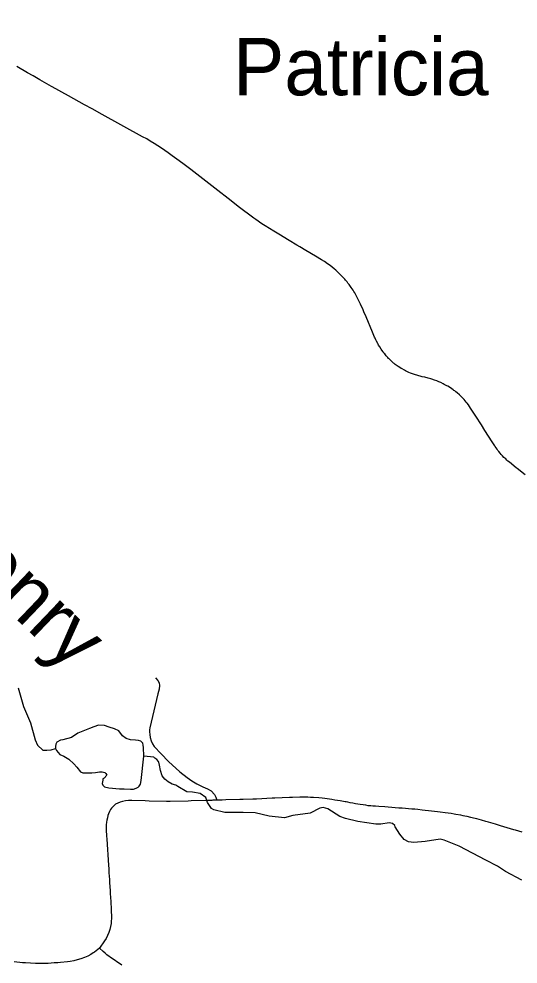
# Model space of a CAD drawing. Extents: x -19 to 366, y -4 to 359.
# Drawn here: x 144.78 to 145.477, y 188.183 to 189.502 of the extents above; entities that cross this region are included whole.
import ezdxf

# ---------------------------------------------------------------- set-up
doc = ezdxf.new("R2010")
doc.units = 0
for name, color, linetype in [('R_ROW', 7, 'Continuous'), ('R_Temp Easement', 7, 'Continuous'), ('Sheet Fence', 7, 'Continuous')]:
    doc.layers.add(name, color=color, linetype=linetype)

msp = doc.modelspace()

# ---------------------------------------------------------------- linework, layer by layer
at = {"layer": 'R_ROW'}
for points in [[(145.2818, 189.0469), (145.2811, 189.0482), (145.2805, 189.0493), (145.2789, 189.0523), (145.278, 189.0543), (145.2771, 189.0563), (145.2762, 189.0581), (145.2734, 189.0649), (145.2643, 189.0863), (145.2613, 189.0932), (145.2601, 189.096), (145.2566, 189.1038), (145.2543, 189.1087), (145.2534, 189.1107), (145.251, 189.1152), (145.2501, 189.1168), (145.2485, 189.1197), (145.2474, 189.1215), (145.2461, 189.1235), (145.2449, 189.1254), (145.2436, 189.1273), (145.2415, 189.1302), (145.2405, 189.1316), (145.239, 189.1334), (145.2378, 189.1349), (145.2357, 189.1374), (145.2345, 189.1389), (145.2314, 189.1423), (145.2306, 189.1432), (145.2273, 189.1464), (145.2264, 189.1473), (145.2243, 189.1493), (145.2221, 189.1513), (145.2197, 189.1534), (145.2169, 189.1556), (145.2142, 189.1577), (145.2106, 189.1603), (145.2062, 189.1633), (145.2019, 189.166), (145.1935, 189.1711), (145.1803, 189.179), (145.1719, 189.1839), (145.1676, 189.1865), (145.1568, 189.193), (145.1426, 189.2015), (145.1355, 189.2058), (145.1233, 189.2133), (145.1189, 189.2162), (145.1105, 189.2219), (145.1074, 189.2241), (145.1038, 189.2267), (145.1002, 189.2294), (145.0934, 189.2346), (145.0859, 189.2404), (145.076, 189.2481), (145.0531, 189.2658), (145.0195, 189.2918), (145.0105, 189.2988), (145.0036, 189.3041), (144.9938, 189.3111), (144.988, 189.3153), (144.9833, 189.3186), (144.9785, 189.3218), (144.9737, 189.3249), (144.9685, 189.3281), (144.963, 189.3314), (144.958, 189.3345), (144.9524, 189.3376), (144.8961, 189.3687), (144.8817, 189.3765), (144.8712, 189.3823), (144.8489, 189.3945), (144.8394, 189.3998), (144.8312, 189.4044), (144.825, 189.4078), (144.809, 189.417), (144.7997, 189.4224), (144.7917, 189.4269), (144.7767, 189.4356)], [(145.4866, 188.8658), (145.4754, 188.8745), (145.4739, 188.8757), (145.4644, 188.8833), (145.4623, 188.8851), (145.4607, 188.8865), (145.4592, 188.888), (145.4582, 188.8889), (145.4568, 188.8902), (145.4547, 188.8924), (145.453, 188.8943), (145.4514, 188.8961), (145.4495, 188.8985), (145.4484, 188.9), (145.4472, 188.9017), (145.4446, 188.9054), (145.4439, 188.9064), (145.4404, 188.9118), (145.4303, 188.9276), (145.4253, 188.9354), (145.4174, 188.9478), (145.4102, 188.9589), (145.4071, 188.9633), (145.4052, 188.9659), (145.404, 188.9674), (145.4026, 188.9691), (145.4011, 188.9708), (145.3997, 188.9723), (145.3985, 188.9736), (145.396, 188.9761), (145.3946, 188.9774), (145.3913, 188.9803), (145.3894, 188.9818), (145.3881, 188.9829), (145.387, 188.9837), (145.386, 188.9844), (145.3823, 188.987), (145.3782, 188.9895), (145.3772, 188.9901), (145.3735, 188.9921), (145.372, 188.9929), (145.3686, 188.9945), (145.3659, 188.9957), (145.3631, 188.9968), (145.3599, 188.998), (145.3583, 188.9985), (145.3573, 188.9988), (145.3549, 188.9996), (145.3511, 189.0006), (145.3463, 189.0019), (145.3426, 189.0028), (145.3412, 189.0032), (145.3321, 189.0058), (145.3291, 189.0067), (145.3261, 189.0078), (145.3238, 189.0088), (145.3223, 189.0095), (145.3195, 189.0109), (145.3178, 189.0117), (145.3146, 189.0135), (145.3132, 189.0144), (145.3102, 189.0163), (145.3089, 189.0171), (145.3078, 189.0179), (145.3065, 189.0189), (145.3051, 189.0199), (145.3036, 189.0211), (145.3027, 189.0218), (145.3008, 189.0235), (145.2987, 189.0254), (145.2978, 189.0262), (145.2965, 189.0275), (145.2958, 189.0282), (145.2946, 189.0295), (145.2924, 189.0319), (145.2903, 189.0345), (145.2892, 189.0358), (145.2881, 189.0373), (145.2864, 189.0397), (145.2853, 189.0413), (145.2833, 189.0444), (145.2818, 189.0469)], [(144.9705, 188.5826), (144.9738, 188.5787), (144.9755, 188.5754), (144.9761, 188.5717), (144.9754, 188.5669), (144.9738, 188.5604), (144.9626, 188.5128), (144.9621, 188.5099), (144.962, 188.5072), (144.9622, 188.5034), (144.9628, 188.4994), (144.9641, 188.4949), (144.9661, 188.4904), (144.9687, 188.4869), (144.9783, 188.4766), (144.9885, 188.466), (145.0042, 188.4514), (145.0145, 188.4433), (145.021, 188.4387), (145.0282, 188.4347), (145.0366, 188.4307), (145.0431, 188.4278), (145.048, 188.4248), (145.0527, 188.4199), (145.0545, 188.416), (145.0558, 188.4119)], [(145.0558, 188.4119), (145.0503, 188.4117), (145.0491, 188.4116), (145.0426, 188.4114), (145.0202, 188.4108), (145.0159, 188.4106), (144.9907, 188.4102), (144.9858, 188.4102), (144.9615, 188.4106), (144.956, 188.4108), (144.9374, 188.4112), (144.9327, 188.4113), (144.9285, 188.4109), (144.9244, 188.4101), (144.9208, 188.4091), (144.9178, 188.4079), (144.9147, 188.4062), (144.9126, 188.4045), (144.9109, 188.4028), (144.9091, 188.4007), (144.9077, 188.3988), (144.9061, 188.396), (144.9047, 188.3928), (144.9038, 188.3903), (144.9031, 188.3873), (144.9025, 188.3838), (144.9021, 188.3811), (144.9016, 188.3776), (144.9016, 188.3742), (144.9016, 188.3699), (144.9019, 188.3622), (144.9023, 188.3573), (144.9048, 188.3211), (144.9051, 188.316), (144.9054, 188.3106), (144.9057, 188.3058), (144.906, 188.301), (144.9063, 188.2967), (144.9069, 188.2857), (144.9072, 188.2817), (144.9079, 188.2705), (144.9081, 188.2677)], [(145.2561, 188.4058), (145.2494, 188.4069), (145.2456, 188.4077), (145.2419, 188.4084), (145.2389, 188.409), (145.2366, 188.4094), (145.2353, 188.4097), (145.2326, 188.4101), (145.2279, 188.4109), (145.2207, 188.412), (145.2166, 188.4127), (145.2069, 188.4141), (145.2029, 188.4146), (145.1985, 188.4151), (145.191, 188.4156), (145.1868, 188.4158), (145.1832, 188.4159), (145.1788, 188.416), (145.175, 188.416), (145.1716, 188.4159), (145.1617, 188.4157), (145.1572, 188.4155), (145.137, 188.4146), (145.1334, 188.4145), (145.1115, 188.4135), (145.1064, 188.4133), (145.0927, 188.4129), (145.088, 188.4127), (145.0685, 188.4122), (145.0634, 188.4121), (145.0558, 188.4119)], [(145.482, 188.3671), (145.4729, 188.3699), (145.4706, 188.3706), (145.4521, 188.3763), (145.4478, 188.3776), (145.4449, 188.3785), (145.4351, 188.3814), (145.4317, 188.3823), (145.4255, 188.384), (145.4224, 188.3848), (145.4189, 188.3857), (145.4141, 188.3868), (145.4105, 188.3877), (145.4052, 188.389), (145.4022, 188.3897), (145.3998, 188.3902), (145.3967, 188.3908), (145.3896, 188.3921), (145.3873, 188.3925), (145.3832, 188.3931), (145.3789, 188.3938), (145.3747, 188.3944), (145.3676, 188.3953), (145.364, 188.3958), (145.3598, 188.3963), (145.3556, 188.3967), (145.3424, 188.3981), (145.3364, 188.3987), (145.3322, 188.3991), (145.328, 188.3995), (145.3148, 188.4005), (145.31, 188.4009), (145.2952, 188.402), (145.2904, 188.4024), (145.2821, 188.403), (145.2773, 188.4033), (145.2738, 188.4036), (145.2709, 188.4039), (145.2674, 188.4042), (145.2638, 188.4047), (145.2602, 188.4052), (145.2561, 188.4058)], [(144.9081, 188.2677), (144.9084, 188.2621), (144.9085, 188.2604), (144.9086, 188.2557), (144.9088, 188.2514), (144.9089, 188.247), (144.9086, 188.2431), (144.9083, 188.2397), (144.9075, 188.2357), (144.9065, 188.2315), (144.9051, 188.2271), (144.9033, 188.2229), (144.9013, 188.2189), (144.8992, 188.2155), (144.8921, 188.2056)], [(144.8921, 188.2056), (144.8853, 188.1999), (144.8835, 188.1987), (144.8799, 188.1966), (144.8758, 188.1944), (144.871, 188.1922), (144.8661, 188.1904), (144.8612, 188.1889), (144.8562, 188.1877), (144.8514, 188.1869), (144.8475, 188.1864), (144.8377, 188.1854), (144.8341, 188.185), (144.8291, 188.1847), (144.8249, 188.1844), (144.8205, 188.1842), (144.816, 188.1841), (144.8112, 188.184), (144.8069, 188.184), (144.8026, 188.184), (144.7889, 188.1847), (144.7847, 188.1851), (144.7732, 188.1864)], [(144.9232, 188.1818), (144.907, 188.1928), (144.9065, 188.1932), (144.9055, 188.1939), (144.9025, 188.1961), (144.8999, 188.1982), (144.8973, 188.2005), (144.8921, 188.2056)]]:
    msp.add_lwpolyline(points, dxfattribs=at)
at = {"layer": 'R_Temp Easement'}
for points in [[(144.7787, 188.5684), (144.786, 188.5426), (144.7958, 188.5196), (144.8023, 188.4959), (144.8057, 188.4886), (144.813, 188.4818)], [(144.9541, 188.4735), (144.9538, 188.4853), (144.9533, 188.4887), (144.9526, 188.4914), (144.9498, 188.4941), (144.9464, 188.4951), (144.9426, 188.4954), (144.9356, 188.4961), (144.9294, 188.4981), (144.9243, 188.5018), (144.919, 188.5085), (144.9129, 188.5113), (144.9056, 188.5139), (144.8992, 188.516), (144.8908, 188.5165), (144.8844, 188.5143), (144.8782, 188.512), (144.862, 188.5055), (144.8532, 188.4992), (144.8408, 188.496), (144.8379, 188.4955), (144.8328, 188.4929), (144.8314, 188.4899), (144.8307, 188.4869), (144.8307, 188.4838), (144.8323, 188.4811), (144.837, 188.4757), (144.8422, 188.4732), (144.8492, 188.4692), (144.8565, 188.4628), (144.8607, 188.4578), (144.8654, 188.4516), (144.8689, 188.4502), (144.875, 188.4498), (144.8813, 188.45), (144.8864, 188.4503), (144.8923, 188.4515), (144.8961, 188.4512), (144.8997, 188.4504), (144.9012, 188.4491), (144.9022, 188.4466), (144.8986, 188.4427), (144.8968, 188.4417), (144.8966, 188.44), (144.896, 188.4353), (144.8969, 188.433), (144.8993, 188.4307), (144.905, 188.4289), (144.9203, 188.4276), (144.9264, 188.4275), (144.9355, 188.4273), (144.9396, 188.4272), (144.9434, 188.4285), (144.9463, 188.43), (144.9477, 188.4315), (144.9494, 188.4343), (144.9501, 188.4392), (144.9541, 188.4735)], [(144.813, 188.4818), (144.8187, 188.4816), (144.8246, 188.4822), (144.8307, 188.4838)], [(145.0141, 188.4236), (145.0017, 188.431), (144.9985, 188.4326), (144.9936, 188.4344), (144.9882, 188.4375), (144.9833, 188.4412), (144.9798, 188.4457), (144.9773, 188.4533), (144.9757, 188.4609), (144.9752, 188.4651), (144.9747, 188.4657), (144.9721, 188.4688), (144.9695, 188.4707), (144.968, 188.4719), (144.9541, 188.4735)], [(145.4314, 188.3282), (145.3944, 188.3475), (145.3734, 188.3562), (145.3675, 188.3574), (145.3468, 188.3543), (145.3309, 188.3527), (145.3237, 188.3537), (145.3176, 188.3569), (145.3112, 188.3644), (145.3048, 188.3745), (145.3046, 188.3764), (145.3013, 188.3793), (145.2967, 188.3802), (145.2847, 188.3784), (145.2777, 188.3783), (145.2529, 188.3819), (145.2357, 188.3862), (145.2275, 188.3893), (145.2109, 188.4), (145.2045, 188.4016), (145.1999, 188.4008), (145.1864, 188.3939), (145.1621, 188.3907), (145.1505, 188.3871), (145.1289, 188.3895), (145.1096, 188.3942), (145.0929, 188.3949), (145.0669, 188.3947), (145.0517, 188.3986), (145.0485, 188.4003), (145.0431, 188.4086), (145.0406, 188.4156), (145.0325, 188.421), (145.0221, 188.4231), (145.0141, 188.4236)], [(145.4819, 188.3002), (145.4588, 188.3123), (145.4477, 188.32), (145.4314, 188.3282)]]:
    msp.add_lwpolyline(points, dxfattribs=at)
at = {"layer": 'Sheet Fence'}
for points in [[(154.1159, 1.8709), (153.9063, 10.4874), (153.696, 19.1041), (153.485, 27.7209), (153.2733, 36.3378), (153.0608, 44.9549), (152.8476, 53.5721), (152.6337, 62.1894), (152.419, 70.8069), (152.2036, 79.4245), (151.9875, 88.0422), (151.7707, 96.6601), (151.5531, 105.2782), (151.3348, 113.8963), (151.1158, 122.5147), (150.8961, 131.1331), (150.6757, 139.7517), (150.4545, 148.3704), (150.2326, 156.9893), (150.0101, 165.6083), (149.7867, 174.2275), (149.5627, 182.8468), (149.338, 191.4662), (149.1125, 200.0858), (148.8864, 208.7055), (148.6595, 217.3254), (148.4319, 225.9454), (148.2037, 234.5655), (147.9747, 243.1858), (147.745, 251.8063), (147.5146, 260.4269), (147.2835, 269.0476), (147.0517, 277.6685), (146.8191, 286.2895), (146.5859, 294.9106), (146.352, 303.5319), (146.1174, 312.1534), (145.8821, 320.775), (145.6461, 329.3967), (145.4094, 338.0186), (145.172, 346.6406)], [(146.7783, 1.697), (146.5788, 10.3131), (146.3785, 18.9294), (146.1776, 27.5458), (145.9759, 36.1624), (145.7736, 44.7791), (145.5705, 53.396), (145.3668, 62.013), (145.1624, 70.6301), (144.9572, 79.2474), (144.7514, 87.8648), (144.5449, 96.4823), (144.3377, 105.1), (144.1299, 113.7179), (143.9213, 122.3359), (143.712, 130.954), (143.5021, 139.5723), (143.2915, 148.1907), (143.0802, 156.8092), (142.8682, 165.4279), (142.6555, 174.0468), (142.4422, 182.6658), (142.2282, 191.2849), (142.0135, 199.9042), (141.7981, 208.5236), (141.582, 217.1432), (141.3653, 225.7629), (141.1479, 234.3828), (140.9298, 243.0028), (140.711, 251.623), (140.4916, 260.2433), (140.2715, 268.8638), (140.0508, 277.4844), (139.8293, 286.1051), (139.6072, 294.726), (139.3845, 303.3471), (139.161, 311.9683), (138.937, 320.5896), (138.7122, 329.2111), (138.4868, 337.8328), (138.2607, 346.4546)], [(0, 180.8999), (7.1228, 180.9044), (14.2457, 180.9176), (21.3685, 180.9397), (28.4912, 180.9706), (35.614, 181.0103), (42.7366, 181.0589), (49.8592, 181.1163), (56.9818, 181.1825), (64.1042, 181.2575), (71.2266, 181.3414), (78.3488, 181.4341), (85.4709, 181.5357), (92.5929, 181.646), (99.7147, 181.7652), (106.8364, 181.8933), (113.9579, 182.0301), (121.0793, 182.1758), (128.2005, 182.3303), (135.3214, 182.4936), (142.4422, 182.6658), (149.5627, 182.8468), (156.683, 183.0366), (163.8031, 183.2352), (170.9229, 183.4427), (178.0425, 183.659), (185.1617, 183.8841), (192.2807, 184.1181), (199.3994, 184.3608), (206.5178, 184.6124), (213.6359, 184.8728), (220.7537, 185.1421), (227.8711, 185.4201), (234.9881, 185.707), (242.1048, 186.0027), (249.2212, 186.3073), (256.3371, 186.6206), (263.4526, 186.9428), (270.5678, 187.2738), (277.6825, 187.6136), (284.7968, 187.9622), (291.9107, 188.3197), (299.0241, 188.6859), (306.1371, 189.061), (313.2495, 189.4449), (320.3615, 189.8377), (327.4731, 190.2392), (334.5841, 190.6495), (341.6946, 191.0687)]]:
    msp.add_spline(points, degree=3, dxfattribs=at)

# ---------------------------------------------------------------- texts
at = {"layer": 'R_Temp Easement'}
msp.add_text('Patricia', height=0.08, dxfattribs=at).set_placement((145.0787, 189.3954))
msp.add_text('McHenry', height=0.08, rotation=316.2532, dxfattribs=at).set_placement((144.5445, 188.8857))

doc.saveas('drawing.dxf')
